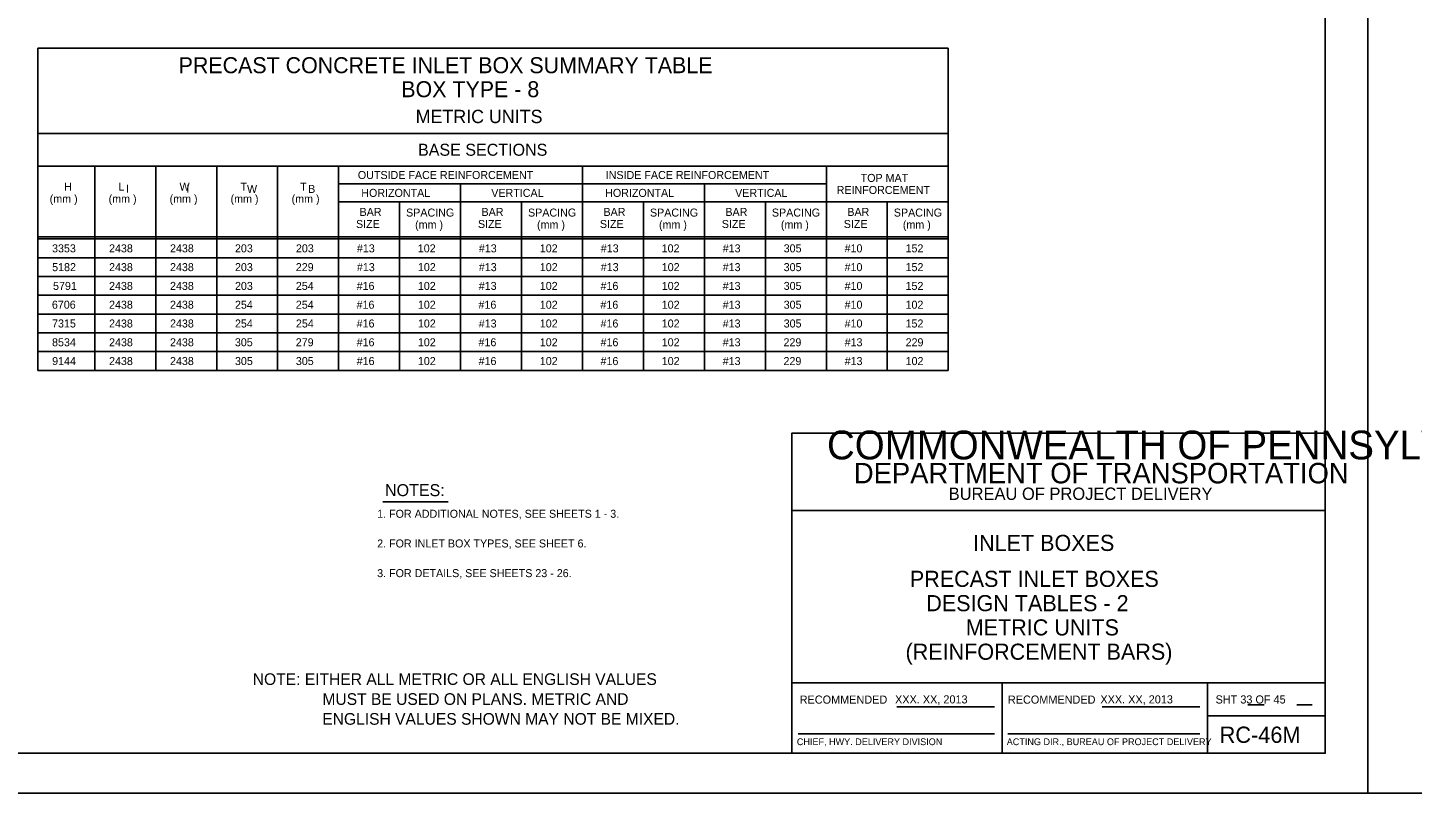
# Model space of a CAD drawing. Extents: x -6420 to 49575, y -4552 to 11624.
# Drawn here: x 38535 to 40239, y -69 to 872 of the extents above; entities that cross this region are included whole.
import ezdxf

# ---------------------------------------------------------------- set-up
doc = ezdxf.new("R2010")
doc.units = 0
doc.layers.add('1', color=7, linetype='Continuous')
doc.layers.add('4', color=7, linetype='Continuous')

msp = doc.modelspace()

# ---------------------------------------------------------------- linework, layer by layer
at = {"layer": '1'}
for p, q in [((39667.7, 847.3), (38547.7, 847.3)), ((38547.7, 847.3), (38547.7, 451)), ((39667.7, 847.3), (39667.7, 451)), ((39667.7, 742.3), (38547.7, 742.3)), ((39667.7, 702.3), (38547.7, 702.3)), ((38617.7, 451), (38617.7, 702.3)), ((38692.7, 702.3), (38692.7, 451)), ((38767.7, 702.3), (38767.7, 451)), ((38842.7, 702.3), (38842.7, 451)), ((38917.7, 702.3), (38917.7, 451)), ((39217.7, 702.3), (39217.7, 451)), ((39517.7, 702.3), (39517.7, 451)), ((38917.7, 680.3), (39217.7, 680.3)), ((39067.7, 680.3), (39067.7, 451)), ((39217.7, 680.3), (39517.7, 680.3)), ((39367.7, 680.3), (39367.7, 451)), ((38917.7, 658.3), (39217.7, 658.3)), ((38992.7, 658.3), (38992.7, 451)), ((39142.7, 658.3), (39142.7, 451)), ((39217.7, 658.3), (39667.7, 658.3)), ((39292.7, 658.3), (39292.7, 451)), ((39442.7, 658.3), (39442.7, 451)), ((39592.7, 658.3), (39592.7, 451)), ((38547.7, 615.1), (39667.7, 615.1)), ((38547.7, 612.7), (39667.7, 612.7)), ((38547.7, 589.6), (39667.7, 589.6)), ((38547.7, 566.5), (39667.7, 566.5)), ((38547.7, 543.4), (39667.7, 543.4)), ((38547.7, 520.3), (39667.7, 520.3)), ((38547.7, 497.2), (39667.7, 497.2)), ((38547.7, 474.1), (39667.7, 474.1)), ((38547.7, 451), (39667.7, 451)), ((38972.1, 289.6), (39052.6, 289.6)), ((39604.3, 37.2), (39724.7, 37.2)), ((39856.9, 37.2), (39977.3, 37.2)), ((40036, 39.9), (40056.1, 39.9)), ((40096.4, 39.9), (40115.2, 39.9)), ((39483.2, 4.2), (39724.7, 4.2)), ((39740.8, 4.2), (39977.3, 4.2))]:
    msp.add_line(p, q, dxfattribs=at)
msp.add_lwpolyline([(40131.5, -19.8), (40131.5, 1830.6), (37552.7, 1830.6), (37552.7, -19.8), (40131.5, -19.8), (40131.5, 66.7), (39475.3, 66.7), (39475.3, 278.9), (40131.5, 278.9), (40131.5, 373.9), (39475.3, 373.9), (39475.3, -19.8), (39733.8, -19.8), (39733.8, 66.7), (39733.8, -19.8), (39986.5, -19.8), (39986.5, 66.7), (39986.5, 26.3), (40131.5, 26.3)], dxfattribs=at)
at = {"layer": '4'}
for points in [[(37424.8, 1879.8), (40184, 1879.8), (40184, -69), (37424.8, -69)], [(40184, 1879.8), (42943.2, 1879.8), (42943.2, -69), (40184, -69)]]:
    msp.add_lwpolyline(points, close=True, dxfattribs=at)

# ---------------------------------------------------------------- texts
at = {"layer": '1'}
for s, height, p in [('PRECAST CONCRETE INLET BOX SUMMARY TABLE', 19.685, (38720.9, 816.5)), ('BOX TYPE - 8', 19.685, (38994.8, 787)), ('METRIC UNITS', 16.404, (39012.5, 755.1)), ('BASE SECTIONS', 14.764, (39015.4, 715)), ('H', 9.84, (38579.9, 672)), ('L ', 9.84, (38647, 672)), ('W ', 9.84, (38722, 672)), ('T ', 9.84, (38797, 672)), ('T ', 9.84, (38870.4, 672)), ('OUTSIDE FACE REINFORCEMENT', 9.843, (38941.4, 686.4)), ('INSIDE FACE REINFORCEMENT', 9.843, (39246.3, 686.4)), ('TOP MAT', 9.84, (39559.9, 682.8)), ('(mm )', 9.84, (38562.3, 657.2)), ('(mm )', 9.84, (38634.8, 657.2)), ('I', 9.84, (38656, 669.5)), ('(mm )', 9.84, (38709.8, 657.2)), ('I', 9.84, (38730.4, 669.5)), ('(mm )', 9.84, (38784.8, 657.2)), ('W', 9.84, (38805, 669.3)), ('(mm )', 9.84, (38859.9, 657.2)), ('B', 9.84, (38880.2, 669.3)), ('HORIZONTAL', 9.84, (38945.6, 664.4)), ('VERTICAL', 9.84, (39105.5, 664.4)), ('HORIZONTAL', 9.84, (39245.6, 664.4)), ('VERTICAL', 9.84, (39405.5, 664.4)), ('REINFORCEMENT', 9.843, (39530.4, 668)), ('BAR', 9.84, (38943.5, 641)), ('SPACING', 9.84, (39000.7, 640.2)), ('BAR', 9.84, (39093.5, 641)), ('SPACING', 9.84, (39150.7, 640.2)), ('BAR', 9.84, (39243.5, 641)), ('SPACING', 9.84, (39300.7, 640.2)), ('BAR', 9.84, (39393.5, 641)), ('SPACING', 9.84, (39450.7, 640.2)), ('BAR', 9.84, (39543.5, 641)), ('SPACING', 9.84, (39600.7, 640.2)), ('SIZE', 9.84, (38939.1, 626.2)), ('(mm )', 9.84, (39011.8, 625.4)), ('SIZE', 9.84, (39089.1, 626.2)), ('(mm )', 9.84, (39161.8, 625.4)), ('SIZE', 9.84, (39239.1, 626.2)), ('(mm )', 9.84, (39311.8, 625.4)), ('SIZE', 9.84, (39389.1, 626.2)), ('(mm )', 9.84, (39461.8, 625.4)), ('SIZE', 9.84, (39539.1, 626.2)), ('(mm )', 9.84, (39611.8, 625.4)), ('3353', 9.84, (38565.2, 596.2)), ('2438', 9.84, (38635.3, 596.2)), ('2438', 9.84, (38710.3, 596.2)), ('203', 9.84, (38790.2, 596.2)), ('203', 9.84, (38865.2, 596.2)), ('#13', 9.84, (38940.2, 596.2)), ('102', 9.84, (39015.1, 596.2)), ('#13', 9.84, (39090.2, 596.2)), ('102', 9.84, (39165.2, 596.2)), ('#13', 9.84, (39240.2, 596.2)), ('102', 9.84, (39315.1, 596.2)), ('#13', 9.84, (39390.2, 596.2)), ('305', 9.84, (39465.2, 596.2)), ('#10', 9.84, (39540.1, 596.2)), ('152', 9.84, (39615.1, 596.2)), ('5182', 9.84, (38565.3, 573.1)), ('2438', 9.84, (38635.3, 573.1)), ('2438', 9.84, (38710.3, 573.1)), ('203', 9.84, (38790.2, 573.1)), ('229', 9.84, (38865, 573.1)), ('#13', 9.84, (38940.2, 573.1)), ('102', 9.84, (39015.2, 573.1)), ('#13', 9.84, (39090.2, 573.1)), ('102', 9.84, (39165.2, 573.1)), ('#13', 9.84, (39240.2, 573.1)), ('102', 9.84, (39315.2, 573.1)), ('#13', 9.84, (39390.2, 573.1)), ('305', 9.84, (39465.2, 573.1)), ('#10', 9.84, (39540.1, 573.1)), ('152', 9.84, (39615.1, 573.1)), ('5791', 9.84, (38566.4, 550)), ('2438', 9.84, (38635.3, 550)), ('2438', 9.84, (38710.3, 550)), ('203', 9.84, (38790.2, 550)), ('254', 9.84, (38865.1, 550)), ('#16', 9.84, (38939.9, 550)), ('102', 9.84, (39015.2, 550)), ('#13', 9.84, (39090.1, 550)), ('102', 9.84, (39165.2, 550)), ('#16', 9.84, (39239.9, 550)), ('102', 9.84, (39315.2, 550)), ('#13', 9.84, (39390.2, 550)), ('305', 9.84, (39465.2, 550)), ('#10', 9.84, (39540.1, 550)), ('152', 9.84, (39615.1, 550)), ('6706', 9.84, (38565, 526.9)), ('2438', 9.84, (38635.3, 526.9)), ('2438', 9.84, (38710.3, 526.9)), ('254', 9.84, (38790.2, 526.9)), ('254', 9.84, (38865.1, 526.9)), ('#16', 9.84, (38939.8, 526.9)), ('102', 9.84, (39015.2, 526.9)), ('#16', 9.84, (39089.8, 526.9)), ('102', 9.84, (39165.2, 526.9)), ('#16', 9.84, (39239.8, 526.9)), ('102', 9.84, (39315.2, 526.9)), ('#13', 9.84, (39390.2, 526.9)), ('305', 9.84, (39465.2, 526.9)), ('#10', 9.84, (39540.1, 526.9)), ('102', 9.84, (39615.1, 526.9)), ('7315', 9.84, (38565.2, 503.8)), ('2438', 9.84, (38635.3, 503.8)), ('2438', 9.84, (38710.3, 503.8)), ('254', 9.84, (38790.2, 503.8)), ('254', 9.84, (38865.2, 503.8)), ('#16', 9.84, (38939.9, 503.8)), ('102', 9.84, (39015.2, 503.8)), ('#13', 9.84, (39090.1, 503.8)), ('102', 9.84, (39165.2, 503.8)), ('#16', 9.84, (39239.9, 503.8)), ('102', 9.84, (39315.2, 503.8)), ('#13', 9.84, (39390.2, 503.8)), ('305', 9.84, (39465.2, 503.8)), ('#10', 9.84, (39540.1, 503.8)), ('152', 9.84, (39615.1, 503.8)), ('8534', 9.84, (38565.2, 480.7)), ('2438', 9.84, (38635.3, 480.7)), ('2438', 9.84, (38710.3, 480.7)), ('305', 9.84, (38790.1, 480.7)), ('279', 9.84, (38865, 480.7)), ('#16', 9.84, (38939.9, 480.7)), ('102', 9.84, (39015.2, 480.7)), ('#16', 9.84, (39089.8, 480.7)), ('102', 9.84, (39165.2, 480.7)), ('#16', 9.84, (39239.9, 480.7)), ('102', 9.84, (39315.2, 480.7)), ('#13', 9.84, (39390.2, 480.7)), ('229', 9.84, (39465, 480.7)), ('#13', 9.84, (39540.2, 480.7)), ('229', 9.84, (39615.2, 480.7)), ('9144', 9.84, (38565.3, 457.6)), ('2438', 9.84, (38635.3, 457.6)), ('2438', 9.84, (38710.3, 457.6)), ('305', 9.84, (38790.2, 457.6)), ('305', 9.84, (38865.1, 457.6)), ('#16', 9.84, (38939.9, 457.6)), ('102', 9.84, (39015.2, 457.6)), ('#16', 9.84, (39089.9, 457.6)), ('102', 9.84, (39165.2, 457.6)), ('#16', 9.84, (39239.9, 457.6)), ('102', 9.84, (39315.2, 457.6)), ('#13', 9.84, (39390.2, 457.6)), ('229', 9.84, (39465, 457.6)), ('#13', 9.84, (39540.2, 457.6)), ('102', 9.84, (39615.2, 457.6)), ('COMMONWEALTH OF PENNSYLVANIA', 35.379, (39518.5, 341.6)), ('DEPARTMENT OF TRANSPORTATION', 25.211, (39551.5, 312.1)), ('NOTES:', 14.76, (38974.8, 296.4)), ('BUREAU OF PROJECT DELIVERY', 15.164, (39668.2, 291.8)), (' 1. FOR ADDITIONAL NOTES, SEE SHEETS 1 - 3.', 9.843, (38961.5, 269.8)), (' 2. FOR INLET BOX TYPES, SEE SHEET 6.', 9.843, (38961.5, 233.3)), ('INLET BOXES', 19.816, (39698.2, 229)), (' 3. FOR DETAILS, SEE SHEETS 23 - 26.', 9.843, (38961.5, 196.8)), ('PRECAST INLET BOXES', 19.816, (39620.4, 184.8)), ('DESIGN TABLES - 2', 19.816, (39640.6, 154.9)), ('METRIC UNITS', 19.816, (39689.2, 125.1)), ('(REINFORCEMENT BARS)', 19.816, (39615.1, 95.2)), ('NOTE: EITHER ALL METRIC OR ALL ENGLISH VALUES', 14.354, (38812.1, 64.2)), ('MUST BE USED ON PLANS. METRIC AND', 14.354, (38897.8, 39.7)), ('RECOMMENDED', 10, (39484.9, 41.2)), ('XXX. XX, 2013', 10, (39602.2, 41.5)), ('RECOMMENDED', 10, (39741, 41.2)), ('XXX. XX, 2013', 10, (39854.8, 41.5)), ('SHT 33 OF 45', 10, (39996.5, 41.4)), ('ENGLISH VALUES SHOWN MAY NOT BE MIXED.', 14.354, (38897.6, 15.3)), ('RC-46M', 20, (40001.5, -7)), ('CHIEF, HWY. DELIVERY DIVISION', 8.333, (39481.4, -9.8)), ('ACTING DIR., BUREAU OF PROJECT DELIVERY', 8.333, (39739.6, -9.8))]:
    msp.add_text(s, height=height, dxfattribs=at).set_placement(p)

doc.saveas('drawing.dxf')
